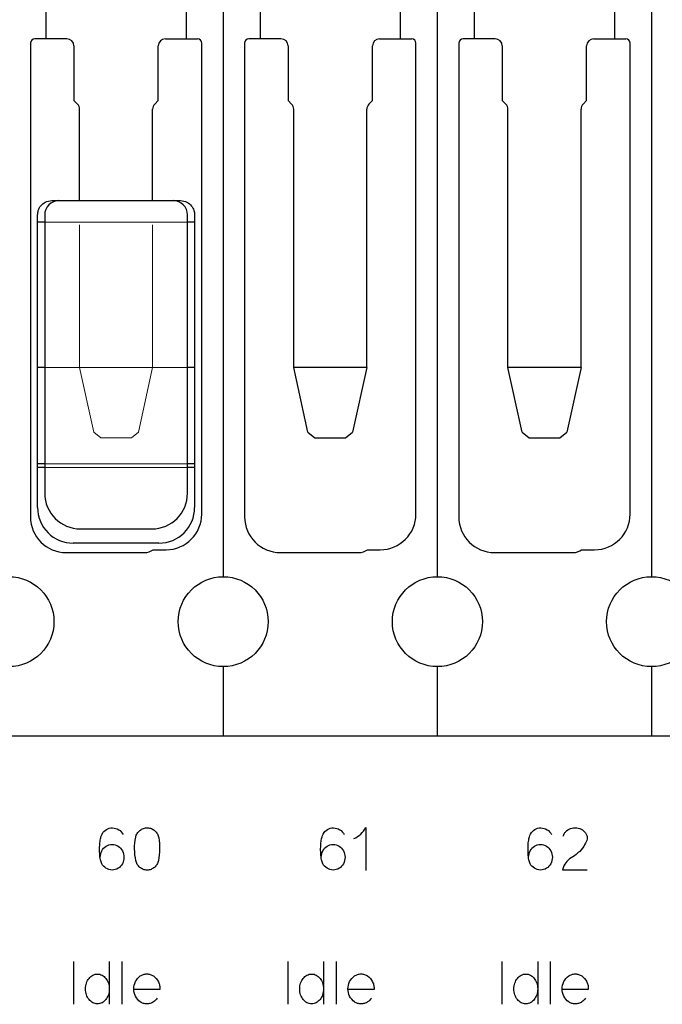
# Model space of a CAD drawing. Header units: inches. Extents: x 1880 to 2363, y -453 to -54.
# Tile 602 of 656: x 1912.411 to 1912.861, y -68.129 to -67.439. Entities that reach past the tile are written whole.
import ezdxf

# ---------------------------------------------------------------- set-up
doc = ezdxf.new("R2010")
doc.units = ezdxf.units.IN
doc.header["$LTSCALE"] = 0.5
doc.header["$MEASUREMENT"] = 0
doc.linetypes.add('HIDDEN', pattern=[0.225, 0.15, -0.075])
doc.layers.add('APP-M-S', color=30, linetype='Continuous')
doc.layers.add('PUN-M-S3', color=8, linetype='Continuous')

msp = doc.modelspace()

# ---------------------------------------------------------------- linework, layer by layer
at = {"color": 7, "linetype": 'Continuous'}
for p, q in [((1912.46847, -68.00989), (1912.46904, -68.00891)), ((1912.46904, -68.00891), (1912.46973, -68.00805)), ((1912.46973, -68.00805), (1912.47053, -68.00729)), ((1912.47053, -68.00729), (1912.47143, -68.00666)), ((1912.47143, -68.00666), (1912.47242, -68.00616)), ((1912.47242, -68.00616), (1912.47345, -68.00581)), ((1912.47345, -68.00581), (1912.47452, -68.00562)), ((1912.47452, -68.00562), (1912.47564, -68.00558)), ((1912.47564, -68.00558), (1912.47682, -68.00566)), ((1912.47682, -68.00566), (1912.47795, -68.00589)), ((1912.47795, -68.00589), (1912.47903, -68.00628)), ((1912.47903, -68.00628), (1912.48007, -68.00683)), ((1912.48007, -68.00683), (1912.48103, -68.0075)), ((1912.48103, -68.0075), (1912.48186, -68.00828)), ((1912.48186, -68.00828), (1912.48258, -68.00918)), ((1912.48258, -68.00918), (1912.48318, -68.01018)), ((1912.49302, -68.0094), (1912.49342, -68.00882)), ((1912.49342, -68.00882), (1912.49387, -68.00828)), ((1912.49387, -68.00828), (1912.49436, -68.00778)), ((1912.49436, -68.00778), (1912.49488, -68.00732)), ((1912.49488, -68.00732), (1912.49545, -68.00691)), ((1912.49545, -68.00691), (1912.49605, -68.00655)), ((1912.49605, -68.00655), (1912.49668, -68.00624)), ((1912.49668, -68.00624), (1912.49735, -68.00598)), ((1912.49735, -68.00598), (1912.49804, -68.00577)), ((1912.49804, -68.00577), (1912.49875, -68.00563)), ((1912.49875, -68.00563), (1912.49947, -68.00555)), ((1912.49947, -68.00555), (1912.50021, -68.00554)), ((1912.50021, -68.00554), (1912.50095, -68.00559)), ((1912.50095, -68.00559), (1912.50166, -68.00571)), ((1912.50166, -68.00571), (1912.50235, -68.00588)), ((1912.50235, -68.00588), (1912.50303, -68.00612)), ((1912.50303, -68.00612), (1912.50367, -68.00641)), ((1912.50367, -68.00641), (1912.50428, -68.00675)), ((1912.50428, -68.00675), (1912.50485, -68.00715)), ((1912.50485, -68.00715), (1912.50539, -68.00759)), ((1912.50539, -68.00759), (1912.50589, -68.00808)), ((1912.50589, -68.00808), (1912.50634, -68.00861)), ((1912.50634, -68.00861), (1912.50675, -68.00918)), ((1912.50675, -68.00918), (1912.50713, -68.00979)), ((1912.62327, -68.00989), (1912.62384, -68.00891)), ((1912.62384, -68.00891), (1912.62452, -68.00805)), ((1912.62452, -68.00805), (1912.62532, -68.00729)), ((1912.62532, -68.00729), (1912.62623, -68.00666)), ((1912.62623, -68.00666), (1912.62722, -68.00616)), ((1912.62722, -68.00616), (1912.62825, -68.00581)), ((1912.62825, -68.00581), (1912.62932, -68.00562)), ((1912.62932, -68.00562), (1912.63044, -68.00558)), ((1912.63044, -68.00558), (1912.63162, -68.00566)), ((1912.63162, -68.00566), (1912.63274, -68.00589)), ((1912.63274, -68.00589), (1912.63383, -68.00628)), ((1912.63383, -68.00628), (1912.63487, -68.00683)), ((1912.63487, -68.00683), (1912.63583, -68.0075)), ((1912.63583, -68.0075), (1912.63666, -68.00828)), ((1912.63666, -68.00828), (1912.63738, -68.00918)), ((1912.63738, -68.00918), (1912.63798, -68.01018)), ((1912.64951, -68.00989), (1912.65054, -68.00886)), ((1912.65054, -68.00886), (1912.65148, -68.00776)), ((1912.65148, -68.00776), (1912.65233, -68.00658)), ((1912.65233, -68.00658), (1912.6531, -68.00533)), ((1912.6531, -68.00533), (1912.6531, -68.03533)), ((1912.76847, -68.00989), (1912.76904, -68.00891)), ((1912.76904, -68.00891), (1912.76973, -68.00805)), ((1912.76973, -68.00805), (1912.77053, -68.00729)), ((1912.77053, -68.00729), (1912.77143, -68.00666)), ((1912.77143, -68.00666), (1912.77242, -68.00616)), ((1912.77242, -68.00616), (1912.77345, -68.00581)), ((1912.77345, -68.00581), (1912.77452, -68.00562)), ((1912.77452, -68.00562), (1912.77564, -68.00558)), ((1912.77564, -68.00558), (1912.77682, -68.00566)), ((1912.77682, -68.00566), (1912.77795, -68.00589)), ((1912.77795, -68.00589), (1912.77903, -68.00628)), ((1912.77903, -68.00628), (1912.78007, -68.00683)), ((1912.78007, -68.00683), (1912.78103, -68.0075)), ((1912.78103, -68.0075), (1912.78186, -68.00828)), ((1912.78186, -68.00828), (1912.78258, -68.00918)), ((1912.78258, -68.00918), (1912.78318, -68.01018)), ((1912.79223, -68.00936), (1912.79253, -68.00891)), ((1912.79253, -68.00891), (1912.79287, -68.00849)), ((1912.79287, -68.00849), (1912.79325, -68.00808)), ((1912.79325, -68.00808), (1912.79366, -68.0077)), ((1912.79366, -68.0077), (1912.79458, -68.00702)), ((1912.79458, -68.00702), (1912.79554, -68.00647)), ((1912.79554, -68.00647), (1912.79652, -68.00607)), ((1912.79652, -68.00607), (1912.79752, -68.00579)), ((1912.79752, -68.00579), (1912.7986, -68.0056)), ((1912.7986, -68.0056), (1912.79968, -68.00554)), ((1912.79968, -68.00554), (1912.80077, -68.0056)), ((1912.80077, -68.0056), (1912.80186, -68.00579)), ((1912.80186, -68.00579), (1912.80289, -68.00609)), ((1912.80289, -68.00609), (1912.80387, -68.00649)), ((1912.80387, -68.00649), (1912.80478, -68.007)), ((1912.80478, -68.007), (1912.80563, -68.00761)), ((1912.80563, -68.00761), (1912.80636, -68.00833)), ((1912.80636, -68.00833), (1912.80696, -68.00908)), ((1912.80696, -68.00908), (1912.80744, -68.0099)), ((1912.46681, -68.01703), (1912.4669, -68.01609)), ((1912.4669, -68.01609), (1912.46702, -68.0152)), ((1912.46702, -68.0152), (1912.46717, -68.01422)), ((1912.46717, -68.01422), (1912.46732, -68.01335)), ((1912.46732, -68.01335), (1912.46748, -68.0126)), ((1912.46748, -68.0126), (1912.46764, -68.01196)), ((1912.46764, -68.01196), (1912.46801, -68.01086)), ((1912.46801, -68.01086), (1912.46847, -68.00989)), ((1912.49124, -68.01822), (1912.49138, -68.01617)), ((1912.49138, -68.01617), (1912.49162, -68.01411)), ((1912.49162, -68.01411), (1912.49196, -68.01205)), ((1912.49196, -68.01205), (1912.49213, -68.01134)), ((1912.49213, -68.01134), (1912.49237, -68.01066)), ((1912.49237, -68.01066), (1912.49267, -68.01002)), ((1912.49267, -68.01002), (1912.49302, -68.0094)), ((1912.50713, -68.00979), (1912.50745, -68.01043)), ((1912.50745, -68.01043), (1912.50772, -68.0111)), ((1912.50772, -68.0111), (1912.50793, -68.01179)), ((1912.50793, -68.01179), (1912.50808, -68.0125)), ((1912.50808, -68.0125), (1912.50837, -68.0145)), ((1912.50837, -68.0145), (1912.50858, -68.0165)), ((1912.62161, -68.01703), (1912.6217, -68.01609)), ((1912.6217, -68.01609), (1912.62181, -68.0152)), ((1912.62181, -68.0152), (1912.62196, -68.01422)), ((1912.62196, -68.01422), (1912.62212, -68.01335)), ((1912.62212, -68.01335), (1912.62228, -68.0126)), ((1912.62228, -68.0126), (1912.62244, -68.01196)), ((1912.62244, -68.01196), (1912.62281, -68.01086)), ((1912.62281, -68.01086), (1912.62327, -68.00989)), ((1912.64473, -68.01312), (1912.64602, -68.01246)), ((1912.64602, -68.01246), (1912.64725, -68.01169)), ((1912.64725, -68.01169), (1912.64842, -68.01084)), ((1912.64842, -68.01084), (1912.64951, -68.00989)), ((1912.76681, -68.01703), (1912.7669, -68.01609)), ((1912.7669, -68.01609), (1912.76702, -68.0152)), ((1912.76702, -68.0152), (1912.76717, -68.01422)), ((1912.76717, -68.01422), (1912.76732, -68.01335)), ((1912.76732, -68.01335), (1912.76748, -68.0126)), ((1912.76748, -68.0126), (1912.76764, -68.01196)), ((1912.76764, -68.01196), (1912.76801, -68.01086)), ((1912.76801, -68.01086), (1912.76847, -68.00989)), ((1912.79142, -68.01138), (1912.79157, -68.01084)), ((1912.79157, -68.01084), (1912.79175, -68.01033)), ((1912.79175, -68.01033), (1912.79197, -68.00984)), ((1912.79197, -68.00984), (1912.79223, -68.00936)), ((1912.80743, -68.01536), (1912.80695, -68.01638)), ((1912.80779, -68.01441), (1912.80743, -68.01536)), ((1912.80744, -68.0099), (1912.80779, -68.0108)), ((1912.80779, -68.0108), (1912.80801, -68.01169)), ((1912.80801, -68.0135), (1912.80779, -68.01441)), ((1912.80801, -68.01169), (1912.80809, -68.01259)), ((1912.80809, -68.01259), (1912.80801, -68.0135)), ((1912.46669, -68.02013), (1912.46671, -68.01904)), ((1912.46669, -68.02126), (1912.46669, -68.02013)), ((1912.46672, -68.02243), (1912.46669, -68.02126)), ((1912.46671, -68.01904), (1912.46675, -68.01801)), ((1912.46677, -68.02365), (1912.46672, -68.02243)), ((1912.46675, -68.01801), (1912.46681, -68.01703)), ((1912.46744, -68.02383), (1912.46777, -68.02276)), ((1912.46777, -68.02276), (1912.46822, -68.0217)), ((1912.46822, -68.0217), (1912.4688, -68.02074)), ((1912.4688, -68.02074), (1912.46948, -68.01988)), ((1912.46948, -68.01988), (1912.47028, -68.01912)), ((1912.47028, -68.01912), (1912.47119, -68.01847)), ((1912.47119, -68.01847), (1912.47217, -68.01794)), ((1912.47217, -68.01794), (1912.47321, -68.01756)), ((1912.47321, -68.01756), (1912.4743, -68.01732)), ((1912.4743, -68.01732), (1912.47544, -68.01723)), ((1912.47544, -68.01723), (1912.47655, -68.01732)), ((1912.47655, -68.01732), (1912.47762, -68.01756)), ((1912.47762, -68.01756), (1912.47866, -68.01794)), ((1912.47866, -68.01794), (1912.47964, -68.01847)), ((1912.47964, -68.01847), (1912.48055, -68.01912)), ((1912.48055, -68.01912), (1912.48135, -68.01988)), ((1912.48135, -68.01988), (1912.48205, -68.02074)), ((1912.48205, -68.02074), (1912.48264, -68.0217)), ((1912.48264, -68.0217), (1912.48313, -68.02277)), ((1912.48313, -68.02277), (1912.48348, -68.02388)), ((1912.4912, -68.02028), (1912.49124, -68.01822)), ((1912.49127, -68.02234), (1912.4912, -68.02028)), ((1912.49144, -68.02439), (1912.49127, -68.02234)), ((1912.50863, -68.02249), (1912.50845, -68.02448)), ((1912.50858, -68.0165), (1912.50869, -68.0185)), ((1912.5087, -68.02049), (1912.50863, -68.02249)), ((1912.50869, -68.0185), (1912.5087, -68.02049)), ((1912.62149, -68.02013), (1912.6215, -68.01904)), ((1912.62149, -68.02126), (1912.62149, -68.02013)), ((1912.62152, -68.02243), (1912.62149, -68.02126)), ((1912.6215, -68.01904), (1912.62154, -68.01801)), ((1912.62157, -68.02365), (1912.62152, -68.02243)), ((1912.62154, -68.01801), (1912.62161, -68.01703)), ((1912.62223, -68.02383), (1912.62256, -68.02276)), ((1912.62256, -68.02276), (1912.62302, -68.0217)), ((1912.62302, -68.0217), (1912.6236, -68.02074)), ((1912.6236, -68.02074), (1912.62428, -68.01988)), ((1912.62428, -68.01988), (1912.62508, -68.01912)), ((1912.62508, -68.01912), (1912.62598, -68.01847)), ((1912.62598, -68.01847), (1912.62697, -68.01794)), ((1912.62697, -68.01794), (1912.62801, -68.01756)), ((1912.62801, -68.01756), (1912.62909, -68.01732)), ((1912.62909, -68.01732), (1912.63023, -68.01723)), ((1912.63023, -68.01723), (1912.63135, -68.01732)), ((1912.63135, -68.01732), (1912.63242, -68.01756)), ((1912.63242, -68.01756), (1912.63345, -68.01794)), ((1912.63345, -68.01794), (1912.63443, -68.01847)), ((1912.63443, -68.01847), (1912.63535, -68.01912)), ((1912.63535, -68.01912), (1912.63615, -68.01988)), ((1912.63615, -68.01988), (1912.63685, -68.02074)), ((1912.63685, -68.02074), (1912.63744, -68.0217)), ((1912.63744, -68.0217), (1912.63793, -68.02277)), ((1912.63793, -68.02277), (1912.63828, -68.02388)), ((1912.76669, -68.02013), (1912.76671, -68.01904)), ((1912.76669, -68.02126), (1912.76669, -68.02013)), ((1912.76672, -68.02243), (1912.76669, -68.02126)), ((1912.76671, -68.01904), (1912.76675, -68.01801)), ((1912.76677, -68.02365), (1912.76672, -68.02243)), ((1912.76675, -68.01801), (1912.76681, -68.01703)), ((1912.76744, -68.02383), (1912.76777, -68.02276)), ((1912.76777, -68.02276), (1912.76822, -68.0217)), ((1912.76822, -68.0217), (1912.7688, -68.02074)), ((1912.7688, -68.02074), (1912.76948, -68.01988)), ((1912.76948, -68.01988), (1912.77028, -68.01912)), ((1912.77028, -68.01912), (1912.77119, -68.01847)), ((1912.77119, -68.01847), (1912.77217, -68.01794)), ((1912.77217, -68.01794), (1912.77321, -68.01756)), ((1912.77321, -68.01756), (1912.7743, -68.01732)), ((1912.7743, -68.01732), (1912.77544, -68.01723)), ((1912.77544, -68.01723), (1912.77655, -68.01732)), ((1912.77655, -68.01732), (1912.77762, -68.01756)), ((1912.77762, -68.01756), (1912.77866, -68.01794)), ((1912.77866, -68.01794), (1912.77964, -68.01847)), ((1912.77964, -68.01847), (1912.78055, -68.01912)), ((1912.78055, -68.01912), (1912.78135, -68.01988)), ((1912.78135, -68.01988), (1912.78205, -68.02074)), ((1912.78205, -68.02074), (1912.78264, -68.0217)), ((1912.78264, -68.0217), (1912.78313, -68.02277)), ((1912.78313, -68.02277), (1912.78348, -68.02388)), ((1912.80289, -68.02206), (1912.8017, -68.02315)), ((1912.80396, -68.02095), (1912.80289, -68.02206)), ((1912.80488, -68.01981), (1912.80396, -68.02095)), ((1912.80568, -68.01864), (1912.80488, -68.01981)), ((1912.80637, -68.01747), (1912.80568, -68.01864)), ((1912.80695, -68.01638), (1912.80637, -68.01747)), ((1912.46685, -68.02483), (1912.46677, -68.02365)), ((1912.46696, -68.02592), (1912.46685, -68.02483)), ((1912.46709, -68.02693), (1912.46696, -68.02592)), ((1912.46726, -68.02786), (1912.46709, -68.02693)), ((1912.46714, -68.02601), (1912.46723, -68.02492)), ((1912.46723, -68.02492), (1912.46744, -68.02383)), ((1912.46746, -68.02869), (1912.46726, -68.02786)), ((1912.46768, -68.02945), (1912.46746, -68.02869)), ((1912.46794, -68.03011), (1912.46768, -68.02945)), ((1912.48313, -68.02958), (1912.48264, -68.03065)), ((1912.48348, -68.02848), (1912.48313, -68.02958)), ((1912.48348, -68.02388), (1912.48369, -68.02502)), ((1912.48369, -68.02734), (1912.48348, -68.02848)), ((1912.48369, -68.02502), (1912.48376, -68.02618)), ((1912.48376, -68.02618), (1912.48369, -68.02734)), ((1912.49171, -68.02645), (1912.49144, -68.02439)), ((1912.49208, -68.0285), (1912.49171, -68.02645)), ((1912.49224, -68.02921), (1912.49208, -68.0285)), ((1912.49245, -68.02988), (1912.49224, -68.02921)), ((1912.49271, -68.03053), (1912.49245, -68.02988)), ((1912.50747, -68.02988), (1912.5072, -68.03053)), ((1912.50768, -68.02921), (1912.50747, -68.02988)), ((1912.50783, -68.0285), (1912.50768, -68.02921)), ((1912.50819, -68.02647), (1912.50783, -68.02846)), ((1912.50845, -68.02448), (1912.50819, -68.02647)), ((1912.62165, -68.02483), (1912.62157, -68.02365)), ((1912.62175, -68.02592), (1912.62165, -68.02483)), ((1912.62189, -68.02693), (1912.62175, -68.02592)), ((1912.62205, -68.02786), (1912.62189, -68.02693)), ((1912.62194, -68.02601), (1912.62202, -68.02492)), ((1912.62202, -68.02492), (1912.62223, -68.02383)), ((1912.62225, -68.02869), (1912.62205, -68.02786)), ((1912.62248, -68.02945), (1912.62225, -68.02869)), ((1912.62273, -68.03011), (1912.62248, -68.02945)), ((1912.63793, -68.02958), (1912.63744, -68.03065)), ((1912.63828, -68.02848), (1912.63793, -68.02958)), ((1912.63828, -68.02388), (1912.63849, -68.02502)), ((1912.63849, -68.02734), (1912.63828, -68.02848)), ((1912.63849, -68.02502), (1912.63856, -68.02618)), ((1912.63856, -68.02618), (1912.63849, -68.02734)), ((1912.76685, -68.02483), (1912.76677, -68.02365)), ((1912.76696, -68.02592), (1912.76685, -68.02483)), ((1912.76709, -68.02693), (1912.76696, -68.02592)), ((1912.76726, -68.02786), (1912.76709, -68.02693)), ((1912.76714, -68.02601), (1912.76723, -68.02492)), ((1912.76723, -68.02492), (1912.76744, -68.02383)), ((1912.76746, -68.02869), (1912.76726, -68.02786)), ((1912.76768, -68.02945), (1912.76746, -68.02869)), ((1912.76794, -68.03011), (1912.76768, -68.02945)), ((1912.78313, -68.02958), (1912.78264, -68.03065)), ((1912.78348, -68.02848), (1912.78313, -68.02958)), ((1912.78348, -68.02388), (1912.78369, -68.02502)), ((1912.78369, -68.02734), (1912.78348, -68.02848)), ((1912.78369, -68.02502), (1912.78376, -68.02618)), ((1912.78376, -68.02618), (1912.78369, -68.02734)), ((1912.79392, -68.02907), (1912.79312, -68.03003)), ((1912.79481, -68.02819), (1912.79392, -68.02907)), ((1912.7958, -68.02737), (1912.79481, -68.02819)), ((1912.79689, -68.02663), (1912.7958, -68.02737)), ((1912.79806, -68.02589), (1912.79689, -68.02663)), ((1912.79925, -68.02506), (1912.79806, -68.02589)), ((1912.80047, -68.02415), (1912.79925, -68.02506)), ((1912.8017, -68.02315), (1912.80047, -68.02415)), ((1912.46822, -68.03069), (1912.46794, -68.03011)), ((1912.46879, -68.03163), (1912.46822, -68.03069)), ((1912.46947, -68.03247), (1912.46879, -68.03163)), ((1912.47026, -68.03321), (1912.46947, -68.03247)), ((1912.47114, -68.03385), (1912.47026, -68.03321)), ((1912.47212, -68.03436), (1912.47114, -68.03385)), ((1912.47316, -68.03475), (1912.47212, -68.03436)), ((1912.47427, -68.035), (1912.47316, -68.03475)), ((1912.47544, -68.03513), (1912.47427, -68.035)), ((1912.47655, -68.03504), (1912.47544, -68.03513)), ((1912.47762, -68.0348), (1912.47655, -68.03504)), ((1912.47866, -68.03443), (1912.47762, -68.0348)), ((1912.47964, -68.03391), (1912.47866, -68.03443)), ((1912.48055, -68.03326), (1912.47964, -68.03391)), ((1912.48135, -68.0325), (1912.48055, -68.03326)), ((1912.48205, -68.03163), (1912.48135, -68.0325)), ((1912.48264, -68.03065), (1912.48205, -68.03163)), ((1912.49304, -68.03115), (1912.49271, -68.03053)), ((1912.49342, -68.03173), (1912.49304, -68.03115)), ((1912.49384, -68.03227), (1912.49342, -68.03173)), ((1912.4943, -68.03277), (1912.49384, -68.03227)), ((1912.4948, -68.03324), (1912.4943, -68.03277)), ((1912.49535, -68.03366), (1912.4948, -68.03324)), ((1912.49592, -68.03403), (1912.49535, -68.03366)), ((1912.49653, -68.03436), (1912.49592, -68.03403)), ((1912.49718, -68.03463), (1912.49653, -68.03436)), ((1912.49785, -68.03485), (1912.49718, -68.03463)), ((1912.49854, -68.035), (1912.49785, -68.03485)), ((1912.49924, -68.0351), (1912.49854, -68.035)), ((1912.49996, -68.03513), (1912.49924, -68.0351)), ((1912.50068, -68.0351), (1912.49996, -68.03513)), ((1912.50138, -68.035), (1912.50068, -68.0351)), ((1912.50206, -68.03485), (1912.50138, -68.035)), ((1912.50273, -68.03463), (1912.50206, -68.03485)), ((1912.50338, -68.03436), (1912.50273, -68.03463)), ((1912.504, -68.03403), (1912.50338, -68.03436)), ((1912.50457, -68.03366), (1912.504, -68.03403)), ((1912.50512, -68.03324), (1912.50457, -68.03366)), ((1912.50562, -68.03277), (1912.50512, -68.03324)), ((1912.50608, -68.03227), (1912.50562, -68.03277)), ((1912.5065, -68.03173), (1912.50608, -68.03227)), ((1912.50687, -68.03115), (1912.5065, -68.03173)), ((1912.5072, -68.03053), (1912.50687, -68.03115)), ((1912.62302, -68.03069), (1912.62273, -68.03011)), ((1912.62359, -68.03163), (1912.62302, -68.03069)), ((1912.62427, -68.03247), (1912.62359, -68.03163)), ((1912.62505, -68.03321), (1912.62427, -68.03247)), ((1912.62594, -68.03385), (1912.62505, -68.03321)), ((1912.62692, -68.03436), (1912.62594, -68.03385)), ((1912.62796, -68.03475), (1912.62692, -68.03436)), ((1912.62906, -68.035), (1912.62796, -68.03475)), ((1912.63023, -68.03513), (1912.62906, -68.035)), ((1912.63135, -68.03504), (1912.63023, -68.03513)), ((1912.63242, -68.0348), (1912.63135, -68.03504)), ((1912.63345, -68.03443), (1912.63242, -68.0348)), ((1912.63443, -68.03391), (1912.63345, -68.03443)), ((1912.63535, -68.03326), (1912.63443, -68.03391)), ((1912.63615, -68.0325), (1912.63535, -68.03326)), ((1912.63685, -68.03163), (1912.63615, -68.0325)), ((1912.63744, -68.03065), (1912.63685, -68.03163)), ((1912.76822, -68.03069), (1912.76794, -68.03011)), ((1912.76879, -68.03163), (1912.76822, -68.03069)), ((1912.76947, -68.03247), (1912.76879, -68.03163)), ((1912.77026, -68.03321), (1912.76947, -68.03247)), ((1912.77114, -68.03385), (1912.77026, -68.03321)), ((1912.77212, -68.03436), (1912.77114, -68.03385)), ((1912.77316, -68.03475), (1912.77212, -68.03436)), ((1912.77427, -68.035), (1912.77316, -68.03475)), ((1912.77544, -68.03513), (1912.77427, -68.035)), ((1912.77655, -68.03504), (1912.77544, -68.03513)), ((1912.77762, -68.0348), (1912.77655, -68.03504)), ((1912.77866, -68.03443), (1912.77762, -68.0348)), ((1912.77964, -68.03391), (1912.77866, -68.03443)), ((1912.78055, -68.03326), (1912.77964, -68.03391)), ((1912.78135, -68.0325), (1912.78055, -68.03326)), ((1912.78205, -68.03163), (1912.78135, -68.0325)), ((1912.78264, -68.03065), (1912.78205, -68.03163)), ((1912.79124, -68.03352), (1912.7908, -68.03492)), ((1912.7908, -68.03492), (1912.80808, -68.03492)), ((1912.79177, -68.03225), (1912.79124, -68.03352)), ((1912.7924, -68.03108), (1912.79177, -68.03225)), ((1912.79312, -68.03003), (1912.7924, -68.03108)), ((1912.44845, -68.09919), (1912.44845, -68.12919)), ((1912.47349, -68.09919), (1912.47349, -68.12919)), ((1912.48226, -68.09923), (1912.48226, -68.12919)), ((1912.59845, -68.09919), (1912.59845, -68.12919)), ((1912.62349, -68.09919), (1912.62349, -68.12919)), ((1912.63226, -68.09923), (1912.63226, -68.12919)), ((1912.74845, -68.09919), (1912.74845, -68.12919)), ((1912.77349, -68.09919), (1912.77349, -68.12919)), ((1912.78225, -68.09923), (1912.78226, -68.12919)), ((1912.45785, -68.11343), (1912.45827, -68.11258)), ((1912.45827, -68.11258), (1912.45875, -68.11178)), ((1912.45875, -68.11178), (1912.45928, -68.11104)), ((1912.45928, -68.11104), (1912.45987, -68.11038)), ((1912.45987, -68.11038), (1912.4605, -68.10978)), ((1912.4605, -68.10978), (1912.46118, -68.10925)), ((1912.46118, -68.10925), (1912.46191, -68.1088)), ((1912.46191, -68.1088), (1912.46268, -68.10844)), ((1912.46268, -68.10844), (1912.46348, -68.10818)), ((1912.46348, -68.10818), (1912.4643, -68.10803)), ((1912.4643, -68.10803), (1912.46516, -68.10797)), ((1912.46516, -68.10797), (1912.46602, -68.10803)), ((1912.46602, -68.10803), (1912.46684, -68.10818)), ((1912.46684, -68.10818), (1912.46765, -68.10844)), ((1912.46765, -68.10844), (1912.46842, -68.1088)), ((1912.46842, -68.1088), (1912.46915, -68.10925)), ((1912.46915, -68.10925), (1912.46983, -68.10978)), ((1912.46983, -68.10978), (1912.47046, -68.11038)), ((1912.47046, -68.11038), (1912.47105, -68.11104)), ((1912.47105, -68.11104), (1912.47158, -68.11178)), ((1912.47158, -68.11178), (1912.47205, -68.11258)), ((1912.47205, -68.11258), (1912.47247, -68.11343)), ((1912.4918, -68.11332), (1912.49246, -68.11217)), ((1912.49246, -68.11217), (1912.49325, -68.11112)), ((1912.49325, -68.11112), (1912.49416, -68.11018)), ((1912.49416, -68.11018), (1912.4952, -68.10934)), ((1912.4952, -68.10934), (1912.49572, -68.10901)), ((1912.49572, -68.10901), (1912.49626, -68.10872)), ((1912.49626, -68.10872), (1912.49681, -68.10848)), ((1912.49681, -68.10848), (1912.49737, -68.10828)), ((1912.49737, -68.10828), (1912.49795, -68.10813)), ((1912.49795, -68.10813), (1912.49854, -68.10802)), ((1912.49854, -68.10802), (1912.49914, -68.10795)), ((1912.49914, -68.10795), (1912.49975, -68.10793)), ((1912.49975, -68.10793), (1912.50037, -68.10795)), ((1912.50037, -68.10795), (1912.50098, -68.10802)), ((1912.50098, -68.10802), (1912.50157, -68.10813)), ((1912.50157, -68.10813), (1912.50215, -68.10828)), ((1912.50215, -68.10828), (1912.50272, -68.10848)), ((1912.50272, -68.10848), (1912.50328, -68.10872)), ((1912.50328, -68.10872), (1912.50382, -68.10901)), ((1912.50382, -68.10901), (1912.50436, -68.10934)), ((1912.50436, -68.10934), (1912.50543, -68.1102)), ((1912.50543, -68.1102), (1912.50637, -68.11118)), ((1912.50637, -68.11118), (1912.50718, -68.11226)), ((1912.50718, -68.11226), (1912.50786, -68.11346)), ((1912.60785, -68.11343), (1912.60827, -68.11258)), ((1912.60827, -68.11258), (1912.60875, -68.11178)), ((1912.60875, -68.11178), (1912.60928, -68.11104)), ((1912.60928, -68.11104), (1912.60987, -68.11038)), ((1912.60987, -68.11038), (1912.6105, -68.10978)), ((1912.6105, -68.10978), (1912.61118, -68.10925)), ((1912.61118, -68.10925), (1912.61191, -68.1088)), ((1912.61191, -68.1088), (1912.61268, -68.10844)), ((1912.61268, -68.10844), (1912.61348, -68.10818)), ((1912.61348, -68.10818), (1912.6143, -68.10803)), ((1912.6143, -68.10803), (1912.61516, -68.10797)), ((1912.61516, -68.10797), (1912.61602, -68.10803)), ((1912.61602, -68.10803), (1912.61684, -68.10818)), ((1912.61684, -68.10818), (1912.61765, -68.10844)), ((1912.61765, -68.10844), (1912.61842, -68.1088)), ((1912.61842, -68.1088), (1912.61915, -68.10925)), ((1912.61915, -68.10925), (1912.61983, -68.10978)), ((1912.61983, -68.10978), (1912.62046, -68.11038)), ((1912.62046, -68.11038), (1912.62105, -68.11104)), ((1912.62105, -68.11104), (1912.62158, -68.11178)), ((1912.62158, -68.11178), (1912.62205, -68.11258)), ((1912.62205, -68.11258), (1912.62247, -68.11343)), ((1912.6418, -68.11332), (1912.64246, -68.11217)), ((1912.64246, -68.11217), (1912.64325, -68.11112)), ((1912.64325, -68.11112), (1912.64416, -68.11018)), ((1912.64416, -68.11018), (1912.6452, -68.10934)), ((1912.6452, -68.10934), (1912.64572, -68.10901)), ((1912.64572, -68.10901), (1912.64626, -68.10872)), ((1912.64626, -68.10872), (1912.64681, -68.10848)), ((1912.64681, -68.10848), (1912.64737, -68.10828)), ((1912.64737, -68.10828), (1912.64795, -68.10813)), ((1912.64795, -68.10813), (1912.64854, -68.10802)), ((1912.64854, -68.10802), (1912.64914, -68.10795)), ((1912.64914, -68.10795), (1912.64975, -68.10793)), ((1912.64975, -68.10793), (1912.65037, -68.10795)), ((1912.65037, -68.10795), (1912.65098, -68.10802)), ((1912.65098, -68.10802), (1912.65157, -68.10813)), ((1912.65157, -68.10813), (1912.65215, -68.10828)), ((1912.65215, -68.10828), (1912.65272, -68.10848)), ((1912.65272, -68.10848), (1912.65328, -68.10872)), ((1912.65328, -68.10872), (1912.65382, -68.10901)), ((1912.65382, -68.10901), (1912.65436, -68.10934)), ((1912.65436, -68.10934), (1912.65543, -68.1102)), ((1912.65543, -68.1102), (1912.65637, -68.11118)), ((1912.65637, -68.11118), (1912.65718, -68.11226)), ((1912.65718, -68.11226), (1912.65786, -68.11346)), ((1912.75785, -68.11343), (1912.75827, -68.11258)), ((1912.75827, -68.11258), (1912.75875, -68.11178)), ((1912.75875, -68.11178), (1912.75928, -68.11104)), ((1912.75928, -68.11104), (1912.75987, -68.11038)), ((1912.75987, -68.11038), (1912.7605, -68.10978)), ((1912.7605, -68.10978), (1912.76118, -68.10925)), ((1912.76118, -68.10925), (1912.76191, -68.1088)), ((1912.76191, -68.1088), (1912.76268, -68.10844)), ((1912.76268, -68.10844), (1912.76348, -68.10818)), ((1912.76348, -68.10818), (1912.7643, -68.10803)), ((1912.7643, -68.10803), (1912.76516, -68.10797)), ((1912.76516, -68.10797), (1912.76602, -68.10803)), ((1912.76602, -68.10803), (1912.76684, -68.10818)), ((1912.76684, -68.10818), (1912.76765, -68.10844)), ((1912.76765, -68.10844), (1912.76842, -68.1088)), ((1912.76842, -68.1088), (1912.76915, -68.10925)), ((1912.76915, -68.10925), (1912.76983, -68.10978)), ((1912.76983, -68.10978), (1912.77046, -68.11038)), ((1912.77046, -68.11038), (1912.77105, -68.11104)), ((1912.77105, -68.11104), (1912.77158, -68.11178)), ((1912.77158, -68.11178), (1912.77205, -68.11258)), ((1912.77205, -68.11258), (1912.77247, -68.11343)), ((1912.7918, -68.11332), (1912.79246, -68.11217)), ((1912.79246, -68.11217), (1912.79325, -68.11112)), ((1912.79325, -68.11112), (1912.79416, -68.11018)), ((1912.79416, -68.11018), (1912.7952, -68.10934)), ((1912.7952, -68.10934), (1912.79572, -68.10901)), ((1912.79572, -68.10901), (1912.79626, -68.10872)), ((1912.79626, -68.10872), (1912.79681, -68.10848)), ((1912.79681, -68.10848), (1912.79737, -68.10828)), ((1912.79737, -68.10828), (1912.79795, -68.10813)), ((1912.79795, -68.10813), (1912.79854, -68.10802)), ((1912.79854, -68.10802), (1912.79914, -68.10795)), ((1912.79914, -68.10795), (1912.79975, -68.10793)), ((1912.79975, -68.10793), (1912.80037, -68.10795)), ((1912.80037, -68.10795), (1912.80098, -68.10802)), ((1912.80098, -68.10802), (1912.80157, -68.10813)), ((1912.80157, -68.10813), (1912.80215, -68.10828)), ((1912.80215, -68.10828), (1912.80272, -68.10848)), ((1912.80272, -68.10848), (1912.80328, -68.10872)), ((1912.80328, -68.10872), (1912.80382, -68.10901)), ((1912.80382, -68.10901), (1912.80436, -68.10934)), ((1912.80436, -68.10934), (1912.80543, -68.1102)), ((1912.80543, -68.1102), (1912.80637, -68.11118)), ((1912.80637, -68.11118), (1912.80718, -68.11226)), ((1912.80718, -68.11226), (1912.80786, -68.11346)), ((1912.45683, -68.11841), (1912.45687, -68.11735)), ((1912.45687, -68.11949), (1912.45683, -68.11841)), ((1912.45687, -68.11735), (1912.457, -68.11632)), ((1912.457, -68.12054), (1912.45687, -68.11949)), ((1912.457, -68.11632), (1912.4572, -68.11533)), ((1912.4572, -68.11533), (1912.45749, -68.11436)), ((1912.45749, -68.11436), (1912.45785, -68.11343)), ((1912.47247, -68.11343), (1912.47283, -68.11436)), ((1912.47283, -68.11436), (1912.47312, -68.11533)), ((1912.47312, -68.11533), (1912.47333, -68.11632)), ((1912.47333, -68.11632), (1912.47345, -68.11735)), ((1912.47345, -68.11949), (1912.47333, -68.12054)), ((1912.47345, -68.11735), (1912.47349, -68.11841)), ((1912.47349, -68.11841), (1912.47345, -68.11949)), ((1912.4906, -68.11841), (1912.49068, -68.11708)), ((1912.49068, -68.11974), (1912.4906, -68.11841)), ((1912.49068, -68.11708), (1912.4909, -68.11579)), ((1912.50891, -68.11879), (1912.49068, -68.11879)), ((1912.4909, -68.11579), (1912.49128, -68.11454)), ((1912.49128, -68.11454), (1912.4918, -68.11332)), ((1912.50786, -68.11346), (1912.50814, -68.11409)), ((1912.50814, -68.11409), (1912.50839, -68.11473)), ((1912.50839, -68.11473), (1912.50858, -68.11539)), ((1912.50858, -68.11539), (1912.50873, -68.11605)), ((1912.50873, -68.11605), (1912.50884, -68.11672)), ((1912.50884, -68.11672), (1912.50891, -68.1174)), ((1912.50891, -68.1174), (1912.50893, -68.11809)), ((1912.50893, -68.11809), (1912.50891, -68.11879)), ((1912.60683, -68.11841), (1912.60687, -68.11735)), ((1912.60687, -68.11949), (1912.60683, -68.11841)), ((1912.60687, -68.11735), (1912.607, -68.11632)), ((1912.607, -68.12054), (1912.60687, -68.11949)), ((1912.607, -68.11632), (1912.6072, -68.11533)), ((1912.6072, -68.11533), (1912.60749, -68.11436)), ((1912.60749, -68.11436), (1912.60785, -68.11343)), ((1912.62247, -68.11343), (1912.62283, -68.11436)), ((1912.62283, -68.11436), (1912.62312, -68.11533)), ((1912.62312, -68.11533), (1912.62333, -68.11632)), ((1912.62333, -68.11632), (1912.62345, -68.11735)), ((1912.62345, -68.11949), (1912.62333, -68.12054)), ((1912.62345, -68.11735), (1912.62349, -68.11841)), ((1912.62349, -68.11841), (1912.62345, -68.11949)), ((1912.6406, -68.11841), (1912.64068, -68.11708)), ((1912.64068, -68.11974), (1912.6406, -68.11841)), ((1912.64068, -68.11708), (1912.6409, -68.11579)), ((1912.65891, -68.11879), (1912.64068, -68.11879)), ((1912.6409, -68.11579), (1912.64128, -68.11454)), ((1912.64128, -68.11454), (1912.6418, -68.11332)), ((1912.65786, -68.11346), (1912.65814, -68.11409)), ((1912.65814, -68.11409), (1912.65839, -68.11473)), ((1912.65839, -68.11473), (1912.65858, -68.11539)), ((1912.65858, -68.11539), (1912.65873, -68.11605)), ((1912.65873, -68.11605), (1912.65884, -68.11672)), ((1912.65884, -68.11672), (1912.65891, -68.1174)), ((1912.65891, -68.1174), (1912.65893, -68.11809)), ((1912.65893, -68.11809), (1912.65891, -68.11879)), ((1912.75683, -68.11841), (1912.75687, -68.11735)), ((1912.75687, -68.11949), (1912.75683, -68.11841)), ((1912.75687, -68.11735), (1912.757, -68.11632)), ((1912.757, -68.12054), (1912.75687, -68.11949)), ((1912.757, -68.11632), (1912.7572, -68.11533)), ((1912.7572, -68.11533), (1912.75749, -68.11436)), ((1912.75749, -68.11436), (1912.75785, -68.11343)), ((1912.77247, -68.11343), (1912.77283, -68.11436)), ((1912.77283, -68.11436), (1912.77312, -68.11533)), ((1912.77312, -68.11533), (1912.77333, -68.11632)), ((1912.77333, -68.11632), (1912.77345, -68.11735)), ((1912.77345, -68.11949), (1912.77333, -68.12054)), ((1912.77345, -68.11735), (1912.77349, -68.11841)), ((1912.77349, -68.11841), (1912.77345, -68.11949)), ((1912.7906, -68.11841), (1912.79068, -68.11708)), ((1912.79068, -68.11974), (1912.7906, -68.11841)), ((1912.79068, -68.11708), (1912.7909, -68.11579)), ((1912.80891, -68.11879), (1912.79068, -68.11879)), ((1912.7909, -68.11579), (1912.79128, -68.11454)), ((1912.79128, -68.11454), (1912.7918, -68.11332)), ((1912.80786, -68.11346), (1912.80814, -68.11409)), ((1912.80814, -68.11409), (1912.80839, -68.11473)), ((1912.80839, -68.11473), (1912.80858, -68.11539)), ((1912.80858, -68.11539), (1912.80873, -68.11605)), ((1912.80873, -68.11605), (1912.80884, -68.11672)), ((1912.80884, -68.11672), (1912.80891, -68.1174)), ((1912.80891, -68.1174), (1912.80893, -68.11809)), ((1912.80893, -68.11809), (1912.80891, -68.11879)), ((1912.4572, -68.12154), (1912.457, -68.12054)), ((1912.45749, -68.12252), (1912.4572, -68.12154)), ((1912.45785, -68.12344), (1912.45749, -68.12252)), ((1912.45827, -68.1243), (1912.45785, -68.12344)), ((1912.45875, -68.12509), (1912.45827, -68.1243)), ((1912.45928, -68.12583), (1912.45875, -68.12509)), ((1912.45987, -68.1265), (1912.45928, -68.12583)), ((1912.4605, -68.1271), (1912.45987, -68.1265)), ((1912.47046, -68.1265), (1912.46983, -68.1271)), ((1912.47105, -68.12583), (1912.47046, -68.1265)), ((1912.47158, -68.12509), (1912.47105, -68.12583)), ((1912.47205, -68.1243), (1912.47158, -68.12509)), ((1912.47247, -68.12344), (1912.47205, -68.1243)), ((1912.47283, -68.12252), (1912.47247, -68.12344)), ((1912.47312, -68.12154), (1912.47283, -68.12252)), ((1912.47333, -68.12054), (1912.47312, -68.12154)), ((1912.4909, -68.12103), (1912.49068, -68.11974)), ((1912.49128, -68.12229), (1912.4909, -68.12103)), ((1912.4918, -68.12351), (1912.49128, -68.12229)), ((1912.49246, -68.12466), (1912.4918, -68.12351)), ((1912.49325, -68.1257), (1912.49246, -68.12466)), ((1912.49416, -68.12665), (1912.49325, -68.1257)), ((1912.50583, -68.12629), (1912.50512, -68.12692)), ((1912.50646, -68.1256), (1912.50583, -68.12629)), ((1912.507, -68.12484), (1912.50646, -68.1256)), ((1912.6072, -68.12154), (1912.607, -68.12054)), ((1912.60749, -68.12252), (1912.6072, -68.12154)), ((1912.60785, -68.12344), (1912.60749, -68.12252)), ((1912.60827, -68.1243), (1912.60785, -68.12344)), ((1912.60875, -68.12509), (1912.60827, -68.1243)), ((1912.60928, -68.12583), (1912.60875, -68.12509)), ((1912.60987, -68.1265), (1912.60928, -68.12583)), ((1912.6105, -68.1271), (1912.60987, -68.1265)), ((1912.62046, -68.1265), (1912.61983, -68.1271)), ((1912.62105, -68.12583), (1912.62046, -68.1265)), ((1912.62158, -68.12509), (1912.62105, -68.12583)), ((1912.62205, -68.1243), (1912.62158, -68.12509)), ((1912.62247, -68.12344), (1912.62205, -68.1243)), ((1912.62283, -68.12252), (1912.62247, -68.12344)), ((1912.62312, -68.12154), (1912.62283, -68.12252)), ((1912.62333, -68.12054), (1912.62312, -68.12154)), ((1912.6409, -68.12103), (1912.64068, -68.11974)), ((1912.64128, -68.12229), (1912.6409, -68.12103)), ((1912.6418, -68.12351), (1912.64128, -68.12229)), ((1912.64246, -68.12466), (1912.6418, -68.12351)), ((1912.64325, -68.1257), (1912.64246, -68.12466)), ((1912.64416, -68.12665), (1912.64325, -68.1257)), ((1912.65583, -68.12629), (1912.65512, -68.12692)), ((1912.65646, -68.1256), (1912.65583, -68.12629)), ((1912.65701, -68.12484), (1912.65646, -68.1256)), ((1912.7572, -68.12154), (1912.757, -68.12054)), ((1912.75749, -68.12252), (1912.7572, -68.12154)), ((1912.75785, -68.12344), (1912.75749, -68.12252)), ((1912.75827, -68.1243), (1912.75785, -68.12344)), ((1912.75875, -68.12509), (1912.75827, -68.1243)), ((1912.75928, -68.12583), (1912.75875, -68.12509)), ((1912.75987, -68.1265), (1912.75928, -68.12583)), ((1912.7605, -68.1271), (1912.75987, -68.1265)), ((1912.77046, -68.1265), (1912.76983, -68.1271)), ((1912.77105, -68.12583), (1912.77046, -68.1265)), ((1912.77158, -68.12509), (1912.77105, -68.12583)), ((1912.77205, -68.1243), (1912.77158, -68.12509)), ((1912.77247, -68.12344), (1912.77205, -68.1243)), ((1912.77283, -68.12252), (1912.77247, -68.12344)), ((1912.77312, -68.12154), (1912.77283, -68.12252)), ((1912.77333, -68.12054), (1912.77312, -68.12154)), ((1912.7909, -68.12103), (1912.79068, -68.11974)), ((1912.79128, -68.12229), (1912.7909, -68.12103)), ((1912.7918, -68.12351), (1912.79128, -68.12229)), ((1912.79246, -68.12466), (1912.7918, -68.12351)), ((1912.79325, -68.1257), (1912.79246, -68.12466)), ((1912.79416, -68.12665), (1912.79325, -68.1257)), ((1912.80583, -68.12629), (1912.80512, -68.12692)), ((1912.80646, -68.1256), (1912.80583, -68.12629)), ((1912.807, -68.12484), (1912.80646, -68.1256)), ((1912.46118, -68.12762), (1912.4605, -68.1271)), ((1912.46191, -68.12807), (1912.46118, -68.12762)), ((1912.46268, -68.12843), (1912.46191, -68.12807)), ((1912.46348, -68.12869), (1912.46268, -68.12843)), ((1912.4643, -68.12885), (1912.46348, -68.12869)), ((1912.46516, -68.1289), (1912.4643, -68.12885)), ((1912.46602, -68.12885), (1912.46516, -68.1289)), ((1912.46684, -68.12869), (1912.46602, -68.12885)), ((1912.46765, -68.12843), (1912.46684, -68.12869)), ((1912.46842, -68.12807), (1912.46765, -68.12843)), ((1912.46915, -68.12762), (1912.46842, -68.12807)), ((1912.46983, -68.1271), (1912.46915, -68.12762)), ((1912.4952, -68.12749), (1912.49416, -68.12665)), ((1912.49572, -68.12782), (1912.4952, -68.12749)), ((1912.49626, -68.12811), (1912.49572, -68.12782)), ((1912.49681, -68.12835), (1912.49626, -68.12811)), ((1912.49737, -68.12855), (1912.49681, -68.12835)), ((1912.49795, -68.1287), (1912.49737, -68.12855)), ((1912.49854, -68.12881), (1912.49795, -68.1287)), ((1912.49914, -68.12888), (1912.49854, -68.12881)), ((1912.49975, -68.1289), (1912.49914, -68.12888)), ((1912.50037, -68.12888), (1912.49975, -68.1289)), ((1912.50098, -68.12881), (1912.50037, -68.12888)), ((1912.50157, -68.1287), (1912.50098, -68.12881)), ((1912.50215, -68.12855), (1912.50157, -68.1287)), ((1912.50272, -68.12835), (1912.50215, -68.12855)), ((1912.50328, -68.12811), (1912.50272, -68.12835)), ((1912.50382, -68.12782), (1912.50328, -68.12811)), ((1912.50436, -68.12749), (1912.50382, -68.12782)), ((1912.50512, -68.12692), (1912.50436, -68.12749)), ((1912.61118, -68.12762), (1912.6105, -68.1271)), ((1912.61191, -68.12807), (1912.61118, -68.12762)), ((1912.61268, -68.12843), (1912.61191, -68.12807)), ((1912.61348, -68.12869), (1912.61268, -68.12843)), ((1912.6143, -68.12885), (1912.61348, -68.12869)), ((1912.61516, -68.1289), (1912.6143, -68.12885)), ((1912.61602, -68.12885), (1912.61516, -68.1289)), ((1912.61684, -68.12869), (1912.61602, -68.12885)), ((1912.61765, -68.12843), (1912.61684, -68.12869)), ((1912.61842, -68.12807), (1912.61765, -68.12843)), ((1912.61915, -68.12762), (1912.61842, -68.12807)), ((1912.61983, -68.1271), (1912.61915, -68.12762)), ((1912.6452, -68.12749), (1912.64416, -68.12665)), ((1912.64572, -68.12782), (1912.6452, -68.12749)), ((1912.64626, -68.12811), (1912.64572, -68.12782)), ((1912.64681, -68.12835), (1912.64626, -68.12811)), ((1912.64737, -68.12855), (1912.64681, -68.12835)), ((1912.64795, -68.1287), (1912.64737, -68.12855)), ((1912.64854, -68.12881), (1912.64795, -68.1287)), ((1912.64914, -68.12888), (1912.64854, -68.12881)), ((1912.64975, -68.1289), (1912.64914, -68.12888)), ((1912.65037, -68.12888), (1912.64975, -68.1289)), ((1912.65098, -68.12881), (1912.65037, -68.12888)), ((1912.65157, -68.1287), (1912.65098, -68.12881)), ((1912.65215, -68.12855), (1912.65157, -68.1287)), ((1912.65272, -68.12835), (1912.65215, -68.12855)), ((1912.65328, -68.12811), (1912.65272, -68.12835)), ((1912.65382, -68.12782), (1912.65328, -68.12811)), ((1912.65436, -68.12749), (1912.65382, -68.12782)), ((1912.65512, -68.12692), (1912.65436, -68.12749)), ((1912.76118, -68.12762), (1912.7605, -68.1271)), ((1912.76191, -68.12807), (1912.76118, -68.12762)), ((1912.76268, -68.12843), (1912.76191, -68.12807)), ((1912.76348, -68.12869), (1912.76268, -68.12843)), ((1912.7643, -68.12885), (1912.76348, -68.12869)), ((1912.76516, -68.1289), (1912.7643, -68.12885)), ((1912.76602, -68.12885), (1912.76516, -68.1289)), ((1912.76684, -68.12869), (1912.76602, -68.12885)), ((1912.76765, -68.12843), (1912.76684, -68.12869)), ((1912.76842, -68.12807), (1912.76765, -68.12843)), ((1912.76915, -68.12762), (1912.76842, -68.12807)), ((1912.76983, -68.1271), (1912.76915, -68.12762)), ((1912.7952, -68.12749), (1912.79416, -68.12665)), ((1912.79572, -68.12782), (1912.7952, -68.12749)), ((1912.79626, -68.12811), (1912.79572, -68.12782)), ((1912.79681, -68.12835), (1912.79626, -68.12811)), ((1912.79737, -68.12855), (1912.79681, -68.12835)), ((1912.79795, -68.1287), (1912.79737, -68.12855)), ((1912.79854, -68.12881), (1912.79795, -68.1287)), ((1912.79914, -68.12888), (1912.79854, -68.12881)), ((1912.79975, -68.1289), (1912.79914, -68.12888)), ((1912.80037, -68.12888), (1912.79975, -68.1289)), ((1912.80098, -68.12881), (1912.80037, -68.12888)), ((1912.80157, -68.1287), (1912.80098, -68.12881)), ((1912.80215, -68.12855), (1912.80157, -68.1287)), ((1912.80272, -68.12835), (1912.80215, -68.12855)), ((1912.80328, -68.12811), (1912.80272, -68.12835)), ((1912.80382, -68.12782), (1912.80328, -68.12811)), ((1912.80436, -68.12749), (1912.80382, -68.12782)), ((1912.80512, -68.12692), (1912.80436, -68.12749))]:
    msp.add_line(p, q, dxfattribs=at)
at = {"layer": 'APP-M-S', "linetype": 'Continuous', "lineweight": 25}
for p, q in [((1912.55324, -66.90257), (1912.55324, -67.82957)), ((1912.70324, -67.82957), (1912.70324, -66.90257)), ((1912.85324, -66.90257), (1912.85324, -67.82957)), ((1912.42902, -67.41331), (1912.42902, -67.45268)), ((1912.52745, -67.45268), (1912.52745, -67.41331)), ((1912.57902, -67.41331), (1912.57902, -67.45268)), ((1912.67745, -67.45268), (1912.67745, -67.41331)), ((1912.72902, -67.41331), (1912.72902, -67.45268)), ((1912.82745, -67.45268), (1912.82745, -67.41331)), ((1912.41824, -67.45568), (1912.41824, -67.78768)), ((1912.44371, -67.45268), (1912.42124, -67.45268)), ((1912.51276, -67.45268), (1912.53524, -67.45268)), ((1912.53824, -67.78568), (1912.53824, -67.45568)), ((1912.56824, -67.45568), (1912.56824, -67.78768)), ((1912.59371, -67.45268), (1912.57124, -67.45268)), ((1912.66276, -67.45268), (1912.68524, -67.45268)), ((1912.68824, -67.78568), (1912.68824, -67.45568)), ((1912.71824, -67.45568), (1912.71824, -67.78768)), ((1912.74371, -67.45268), (1912.72124, -67.45268)), ((1912.81276, -67.45268), (1912.83524, -67.45268)), ((1912.83824, -67.78568), (1912.83824, -67.45568)), ((1912.44871, -67.45768), (1912.44871, -67.49599)), ((1912.50776, -67.49599), (1912.50776, -67.45768)), ((1912.59871, -67.45768), (1912.59871, -67.49599)), ((1912.65776, -67.49599), (1912.65776, -67.45768)), ((1912.74871, -67.45768), (1912.74871, -67.49599)), ((1912.80776, -67.49599), (1912.80776, -67.45768)), ((1912.45118, -67.49846), (1912.44871, -67.49599)), ((1912.50776, -67.49599), (1912.50529, -67.49846)), ((1912.60118, -67.49846), (1912.59871, -67.49599)), ((1912.65776, -67.49599), (1912.65529, -67.49846)), ((1912.75118, -67.49846), (1912.74871, -67.49599)), ((1912.80776, -67.49599), (1912.80529, -67.49846)), ((1912.45265, -67.56607), (1912.45265, -67.50199)), ((1912.50383, -67.56607), (1912.50383, -67.50199)), ((1912.60265, -67.68299), (1912.60265, -67.50199)), ((1912.65383, -67.68299), (1912.65383, -67.50199)), ((1912.75265, -67.68299), (1912.75265, -67.50199)), ((1912.80383, -67.68299), (1912.80383, -67.50199)), ((1912.65383, -67.68299), (1912.60265, -67.68299)), ((1912.61261, -67.72828), (1912.60265, -67.68299)), ((1912.65383, -67.68299), (1912.64386, -67.72828)), ((1912.80383, -67.68299), (1912.75265, -67.68299)), ((1912.76261, -67.72828), (1912.75265, -67.68299)), ((1912.80383, -67.68299), (1912.79386, -67.72828)), ((1912.61261, -67.72828), (1912.61749, -67.73221)), ((1912.61749, -67.73221), (1912.63898, -67.73221)), ((1912.63898, -67.73221), (1912.64386, -67.72828)), ((1912.76261, -67.72828), (1912.76749, -67.73221)), ((1912.76749, -67.73221), (1912.78898, -67.73221)), ((1912.78898, -67.73221), (1912.79386, -67.72828)), ((1912.44324, -67.81268), (1912.49824, -67.81268)), ((1912.50424, -67.81068), (1912.51324, -67.81068)), ((1912.59324, -67.81268), (1912.64824, -67.81268)), ((1912.65424, -67.81068), (1912.66324, -67.81068)), ((1912.74324, -67.81268), (1912.79824, -67.81268)), ((1912.80424, -67.81068), (1912.81324, -67.81068)), ((1912.55324, -67.89257), (1912.55324, -67.94107)), ((1912.70324, -67.94107), (1912.70324, -67.89257)), ((1912.85324, -67.89257), (1912.85324, -67.94107)), ((1910.15324, -67.94107), (1913.00324, -67.94107))]:
    msp.add_line(p, q, dxfattribs=at)
at = {"layer": 'APP-M-S', "linetype": 'HIDDEN', "lineweight": 18}
for p, q in [((1912.45265, -67.68299), (1912.45265, -67.56607)), ((1912.50383, -67.68299), (1912.50383, -67.56607)), ((1912.46261, -67.72828), (1912.45265, -67.68299)), ((1912.50383, -67.68299), (1912.45265, -67.68299)), ((1912.50383, -67.68299), (1912.49386, -67.72828)), ((1912.46261, -67.72828), (1912.46749, -67.73221)), ((1912.46749, -67.73221), (1912.48898, -67.73221)), ((1912.48898, -67.73221), (1912.49386, -67.72828))]:
    msp.add_line(p, q, dxfattribs=at)
at = {"layer": 'APP-M-S', "linetype": 'Continuous', "lineweight": 25}
for centre in [(1912.40324, -67.86107), (1912.55324, -67.86107), (1912.70324, -67.86107), (1912.85324, -67.86107)]:
    msp.add_circle(centre, 0.0315, dxfattribs=at)
for centre, radius, start, end in [((1912.42124, -67.45568), 0.003, 90, 180), ((1912.44371, -67.45768), 0.005, 0, 90), ((1912.51276, -67.45768), 0.005, 90, 180), ((1912.53524, -67.45568), 0.003, 0, 90), ((1912.57124, -67.45568), 0.003, 90, 180), ((1912.59371, -67.45768), 0.005, 0, 90), ((1912.66276, -67.45768), 0.005, 90, 180), ((1912.68524, -67.45568), 0.003, 0, 90), ((1912.72124, -67.45568), 0.003, 90, 180), ((1912.74371, -67.45768), 0.005, 0, 90), ((1912.81276, -67.45768), 0.005, 90, 180), ((1912.83524, -67.45568), 0.003, 0, 90), ((1912.44765, -67.50199), 0.005, 0, 45), ((1912.50883, -67.50199), 0.005, 135, 180), ((1912.59765, -67.50199), 0.005, 0, 45), ((1912.65883, -67.50199), 0.005, 135, 180), ((1912.74765, -67.50199), 0.005, 0, 45), ((1912.80883, -67.50199), 0.005, 135, 180), ((1912.44324, -67.78768), 0.025, 180, 270), ((1912.51324, -67.78568), 0.025, 270, 0), ((1912.59324, -67.78768), 0.025, 180, 270), ((1912.66324, -67.78568), 0.025, 270, 0), ((1912.74324, -67.78768), 0.025, 180, 270), ((1912.81324, -67.78568), 0.025, 270, 0), ((1912.49824, -67.80268), 0.01, 270, 306.8699), ((1912.64824, -67.80268), 0.01, 270, 306.8699), ((1912.79824, -67.80268), 0.01, 270, 306.8699)]:
    msp.add_arc(centre, radius, start, end, dxfattribs=at)
at = {"layer": 'PUN-M-S3', "linetype": 'Continuous', "lineweight": 25}
for p, q in [((1912.43324, -67.56607), (1912.52324, -67.56607)), ((1912.42324, -67.78107), (1912.42324, -67.57607)), ((1912.42824, -67.58107), (1912.42324, -67.58107)), ((1912.42824, -67.57607), (1912.42824, -67.77107)), ((1912.52824, -67.77107), (1912.52824, -67.57607)), ((1912.53324, -67.58107), (1912.52824, -67.58107)), ((1912.53324, -67.57607), (1912.53324, -67.78107)), ((1912.42824, -67.68299), (1912.42324, -67.68299)), ((1912.53324, -67.68299), (1912.52824, -67.68299)), ((1912.42824, -67.75052), (1912.42324, -67.75052)), ((1912.42824, -67.75298), (1912.42324, -67.75298)), ((1912.53324, -67.75052), (1912.52824, -67.75052)), ((1912.53324, -67.75298), (1912.52824, -67.75298)), ((1912.45324, -67.79607), (1912.50324, -67.79607)), ((1912.50824, -67.80607), (1912.44824, -67.80607))]:
    msp.add_line(p, q, dxfattribs=at)
at = {"layer": 'PUN-M-S3', "linetype": 'HIDDEN', "lineweight": 18}
for p, q in [((1912.52824, -67.58107), (1912.42824, -67.58107)), ((1912.52824, -67.68299), (1912.42824, -67.68299)), ((1912.52824, -67.75052), (1912.42824, -67.75052)), ((1912.52824, -67.75298), (1912.42824, -67.75298))]:
    msp.add_line(p, q, dxfattribs=at)
at = {"layer": 'PUN-M-S3', "linetype": 'Continuous', "lineweight": 25}
for centre, radius, start, end in [((1912.43824, -67.57607), 0.01, 90, 180), ((1912.51824, -67.57607), 0.01, 0, 90), ((1912.45324, -67.77107), 0.025, 180, 270), ((1912.50324, -67.77107), 0.025, 270, 0), ((1912.44824, -67.78107), 0.025, 180, 270), ((1912.50824, -67.78107), 0.025, 270, 0)]:
    msp.add_arc(centre, radius, start, end, dxfattribs=at)
for points, knots in [([(1912.42324, -67.57607), (1912.42335, -67.57498), (1912.4236, -67.57255), (1912.42555, -67.56931), (1912.4288, -67.56674), (1912.43165, -67.56607), (1912.4332, -67.56607), (1912.43324, -67.56607)], [0, 0, 0, 0, 0.166471, 0.370434, 0.654138, 0.992784, 1, 1, 1, 1]), ([(1912.52324, -67.56607), (1912.52327, -67.56607), (1912.52482, -67.56607), (1912.52768, -67.56674), (1912.53092, -67.56931), (1912.53287, -67.57255), (1912.53312, -67.57498), (1912.53324, -67.57607)], [0, 0, 0, 0, 0.007216, 0.345862, 0.629566, 0.833529, 1, 1, 1, 1])]:
    msp.add_open_spline(points, degree=3, knots=knots, dxfattribs=at)

doc.saveas('drawing.dxf')
